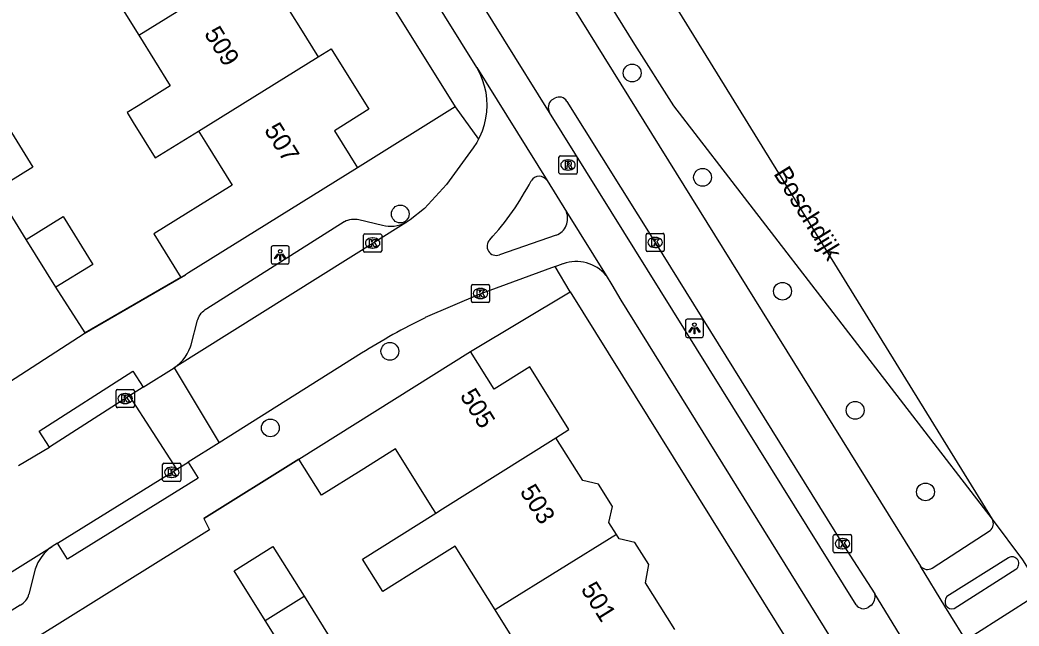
# Model space of a CAD drawing. Extents: x 159280 to 160375, y 384531 to 385872.
# Drawn here: x 159897.6 to 159952.5, y 385419.2 to 385452.5 of the extents above; entities that cross this region are included whole.
import ezdxf

# ---------------------------------------------------------------- set-up
doc = ezdxf.new("R2010")
doc.units = 0
for name, color, linetype in [('IMGEO_Boom', 7, 'Continuous'), ('IMGEO_Fietspad_gesloten', 7, 'Continuous'), ('IMGEO_Fietspad_open', 7, 'Continuous'), ('IMGEO_Kolk', 7, 'Continuous'), ('IMGEO_Lichtpunt', 7, 'Continuous'), ('IMGEO_Muur', 7, 'Continuous'), ('IMGEO_Openbare_ruimte_label', 7, 'Continuous'), ('IMGEO_Pand', 7, 'Continuous'), ('IMGEO_Pand_nummerreeks', 7, 'Continuous'), ('IMGEO_Rijbaan_lokaal_open', 7, 'Continuous'), ('IMGEO_Rijbaan_regionaal_gesloten', 7, 'Continuous'), ('IMGEO_Rioolput', 7, 'Continuous'), ('IMGEO_Voetpad_open', 7, 'Continuous')]:
    doc.layers.add(name, color=color, linetype=linetype)

msp = doc.modelspace()

# ---------------------------------------------------------------- linework, layer by layer
at = {"layer": 'IMGEO_Boom'}
for centre in [(159931.25, 385449.593), (159935.122, 385443.85), (159918.494, 385441.833), (159939.521, 385437.58), (159917.921, 385434.274), (159943.518, 385431.025), (159911.347, 385430.058), (159947.386, 385426.534)]:
    msp.add_circle(centre, 0.489, dxfattribs=at)
at = {"layer": 'IMGEO_Fietspad_gesloten'}
for points in [[(159922.696, 385449.898), (159899.399, 385487.329), (159898.279, 385489.141)], [(159943.565, 385420.323), (159926.707, 385447.425)], [(159926.569, 385443.679), (159927.63, 385441.955)], [(159929.818, 385438.455), (159930.14, 385437.939), (159930.634, 385437.088), (159960.939, 385388.271), (159985.465, 385348.75), (160000, 385325.415), (160011.363, 385307.173)], [(159944.385, 385420.281), (159944.238, 385420.174)]]:
    msp.add_lwpolyline(points, dxfattribs=at)
for centre, radius, start, end in [((159943.991, 385420.77), 0.628, 308.8963, 13.9655), ((159943.984, 385420.621), 0.514, 215.4291, 299.6034)]:
    msp.add_arc(centre, radius, start, end, dxfattribs=at)
at = {"layer": 'IMGEO_Fietspad_open'}
for points in [[(159947.753, 385422.348), (159950.941, 385424.408)], [(159951.952, 385422.912), (159948.558, 385420.773)], [(159948.971, 385420.126), (159952.355, 385422.277)], [(159953.39, 385420.786), (159950.04, 385418.656)]]:
    msp.add_lwpolyline(points, dxfattribs=at)
for centre, radius, start, end in [((159950.646, 385424.78), 0.475, 308.4538, 32.3249), ((159952.143, 385422.588), 0.376, 304.2052, 120.597), ((159947.49, 385422.741), 0.473, 217.9732, 303.8041), ((159948.904, 385420.491), 0.446, 140.8572, 207.9759), ((159948.838, 385420.491), 0.389, 212.5684, 290.0405)]:
    msp.add_arc(centre, radius, start, end, dxfattribs=at)
at = {"layer": 'IMGEO_Kolk'}
for p, q in [((159916.472, 385439.808), (159916.472, 385440.66)), ((159916.547, 385440.734), (159917.399, 385440.734)), ((159916.96, 385440.514), (159916.985, 385440.514)), ((159917.473, 385440.66), (159917.473, 385439.808)), ((159932.011, 385439.842), (159932.011, 385440.694)), ((159932.086, 385440.768), (159932.938, 385440.768)), ((159932.499, 385440.548), (159932.524, 385440.548)), ((159933.012, 385440.694), (159933.012, 385439.842)), ((159917.399, 385439.734), (159916.547, 385439.734)), ((159916.983, 385439.954), (159916.958, 385439.954)), ((159932.938, 385439.768), (159932.086, 385439.768)), ((159932.522, 385439.988), (159932.497, 385439.988)), ((159922.405, 385437.033), (159922.405, 385437.885)), ((159922.48, 385437.959), (159923.332, 385437.959)), ((159922.893, 385437.739), (159922.918, 385437.739)), ((159923.406, 385437.885), (159923.406, 385437.033)), ((159923.332, 385436.959), (159922.48, 385436.959)), ((159922.916, 385437.179), (159922.891, 385437.179)), ((159902.863, 385431.247), (159902.863, 385432.099)), ((159902.938, 385432.173), (159903.79, 385432.173)), ((159903.864, 385432.099), (159903.864, 385431.247)), ((159903.351, 385431.953), (159903.376, 385431.953)), ((159903.79, 385431.173), (159902.938, 385431.173)), ((159903.374, 385431.393), (159903.349, 385431.393)), ((159905.42, 385427.189), (159905.42, 385428.041)), ((159905.495, 385428.115), (159906.347, 385428.115)), ((159905.908, 385427.895), (159905.933, 385427.895)), ((159906.421, 385428.041), (159906.421, 385427.189)), ((159906.347, 385427.115), (159905.495, 385427.115)), ((159905.931, 385427.335), (159905.906, 385427.335)), ((159942.316, 385423.261), (159942.316, 385424.113)), ((159942.391, 385424.187), (159943.243, 385424.187)), ((159942.804, 385423.967), (159942.829, 385423.967)), ((159943.317, 385424.113), (159943.317, 385423.261)), ((159942.827, 385423.407), (159942.802, 385423.407)), ((159943.243, 385423.187), (159942.391, 385423.187))]:
    msp.add_line(p, q, dxfattribs=at)
for points in [[(159916.472, 385439.808), (159916.472, 385440.66)], [(159916.547, 385440.734), (159917.399, 385440.734)], [(159916.793, 385440.434), (159916.916, 385440.434), (159916.916, 385440.283), (159917.046, 385440.434), (159917.21, 385440.434), (159917.064, 385440.283), (159917.217, 385440.034), (159917.065, 385440.034), (159916.98, 385440.198), (159916.916, 385440.131), (159916.916, 385440.034), (159916.793, 385440.034), (159916.793, 385440.434)], [(159917.473, 385440.66), (159917.473, 385439.808)], [(159932.011, 385439.842), (159932.011, 385440.694)], [(159932.086, 385440.768), (159932.938, 385440.768)], [(159932.332, 385440.468), (159932.455, 385440.468), (159932.455, 385440.317), (159932.585, 385440.468), (159932.749, 385440.468), (159932.603, 385440.317), (159932.756, 385440.068), (159932.604, 385440.068), (159932.519, 385440.232), (159932.455, 385440.165), (159932.455, 385440.068), (159932.332, 385440.068), (159932.332, 385440.468)], [(159933.012, 385440.694), (159933.012, 385439.842)], [(159917.399, 385439.734), (159916.547, 385439.734)], [(159932.938, 385439.768), (159932.086, 385439.768)], [(159922.405, 385437.033), (159922.405, 385437.885)], [(159922.48, 385437.959), (159923.332, 385437.959)], [(159922.726, 385437.659), (159922.849, 385437.659), (159922.849, 385437.508), (159922.979, 385437.659), (159923.143, 385437.659), (159922.997, 385437.508), (159923.15, 385437.259), (159922.998, 385437.259), (159922.913, 385437.423), (159922.849, 385437.356), (159922.849, 385437.259), (159922.726, 385437.259), (159922.726, 385437.659)], [(159923.406, 385437.885), (159923.406, 385437.033)], [(159923.332, 385436.959), (159922.48, 385436.959)], [(159902.863, 385431.247), (159902.863, 385432.099)], [(159902.938, 385432.173), (159903.79, 385432.173)], [(159903.864, 385432.099), (159903.864, 385431.247)], [(159903.184, 385431.873), (159903.307, 385431.873), (159903.307, 385431.722), (159903.437, 385431.873), (159903.601, 385431.873), (159903.455, 385431.722), (159903.608, 385431.473), (159903.456, 385431.473), (159903.371, 385431.637), (159903.307, 385431.57), (159903.307, 385431.473), (159903.184, 385431.473), (159903.184, 385431.873)], [(159903.79, 385431.173), (159902.938, 385431.173)], [(159905.42, 385427.189), (159905.42, 385428.041)], [(159905.495, 385428.115), (159906.347, 385428.115)], [(159905.741, 385427.815), (159905.864, 385427.815), (159905.864, 385427.664), (159905.994, 385427.815), (159906.158, 385427.815), (159906.012, 385427.664), (159906.165, 385427.415), (159906.013, 385427.415), (159905.928, 385427.579), (159905.864, 385427.512), (159905.864, 385427.415), (159905.741, 385427.415), (159905.741, 385427.815)], [(159906.421, 385428.041), (159906.421, 385427.189)], [(159906.347, 385427.115), (159905.495, 385427.115)], [(159942.316, 385423.261), (159942.316, 385424.113)], [(159942.391, 385424.187), (159943.243, 385424.187)], [(159942.637, 385423.887), (159942.76, 385423.887), (159942.76, 385423.736), (159942.89, 385423.887), (159943.054, 385423.887), (159942.908, 385423.736), (159943.061, 385423.487), (159942.909, 385423.487), (159942.824, 385423.651), (159942.76, 385423.584), (159942.76, 385423.487), (159942.637, 385423.487), (159942.637, 385423.887)], [(159943.317, 385424.113), (159943.317, 385423.261)], [(159943.243, 385423.187), (159942.391, 385423.187)]]:
    msp.add_lwpolyline(points, dxfattribs=at)
for centre, start, end in [((159916.549, 385440.658), 91.552, 178.448), ((159916.549, 385440.658), 91.552, 178.448), ((159917.397, 385440.658), 1.552, 88.448), ((159917.397, 385440.658), 1.552, 88.448), ((159932.088, 385440.692), 91.552, 178.448), ((159932.088, 385440.692), 91.552, 178.448), ((159932.936, 385440.692), 1.552, 88.448), ((159932.936, 385440.692), 1.552, 88.448), ((159916.549, 385439.81), 181.552, 268.448), ((159916.549, 385439.81), 181.552, 268.448), ((159917.397, 385439.81), 271.552, 358.448), ((159917.397, 385439.81), 271.552, 358.448), ((159932.088, 385439.844), 181.552, 268.448), ((159932.088, 385439.844), 181.552, 268.448), ((159932.936, 385439.844), 271.552, 358.448), ((159932.936, 385439.844), 271.552, 358.448), ((159922.482, 385437.883), 91.552, 178.448), ((159922.482, 385437.883), 91.552, 178.448), ((159923.33, 385437.883), 1.552, 88.448), ((159923.33, 385437.883), 1.552, 88.448), ((159922.482, 385437.035), 181.552, 268.448), ((159922.482, 385437.035), 181.552, 268.448), ((159923.33, 385437.035), 271.552, 358.448), ((159923.33, 385437.035), 271.552, 358.448), ((159902.94, 385432.097), 91.552, 178.448), ((159902.94, 385432.097), 91.552, 178.448), ((159903.788, 385432.097), 1.552, 88.448), ((159903.788, 385432.097), 1.552, 88.448), ((159902.94, 385431.249), 181.552, 268.448), ((159902.94, 385431.249), 181.552, 268.448), ((159903.788, 385431.249), 271.552, 358.448), ((159903.788, 385431.249), 271.552, 358.448), ((159905.497, 385428.039), 91.552, 178.448), ((159905.497, 385428.039), 91.552, 178.448), ((159906.345, 385428.039), 1.552, 88.448), ((159906.345, 385428.039), 1.552, 88.448), ((159905.497, 385427.191), 181.552, 268.448), ((159905.497, 385427.191), 181.552, 268.448), ((159906.345, 385427.191), 271.552, 358.448), ((159906.345, 385427.191), 271.552, 358.448), ((159942.393, 385424.111), 91.552, 178.448), ((159942.393, 385424.111), 91.552, 178.448), ((159943.241, 385424.111), 1.552, 88.448), ((159943.241, 385424.111), 1.552, 88.448), ((159942.393, 385423.263), 181.552, 268.448), ((159942.393, 385423.263), 181.552, 268.448), ((159943.241, 385423.263), 271.552, 358.448), ((159943.241, 385423.263), 271.552, 358.448)]:
    msp.add_arc(centre, 0.0765, start, end, dxfattribs=at)
for centre, major_axis, ratio, start_param, end_param in [((159916.959, 385440.234), (-0.387, 0.002), 0.722429, 4.712389, 7.853982), ((159916.984, 385440.234), (-0.39, 0.002), 0.717154, 1.570796, 4.712389), ((159932.498, 385440.268), (-0.387, 0.002), 0.722429, 4.712389, 7.853982), ((159932.523, 385440.268), (-0.39, 0.002), 0.717154, 1.570796, 4.712389), ((159922.892, 385437.459), (-0.387, 0.002), 0.722429, 4.712389, 7.853982), ((159922.917, 385437.459), (-0.39, 0.002), 0.717154, 1.570796, 4.712389), ((159903.35, 385431.673), (-0.387, 0.002), 0.722429, 4.712389, 7.853982), ((159903.375, 385431.673), (-0.39, 0.002), 0.717154, 1.570796, 4.712389), ((159905.907, 385427.615), (-0.387, 0.002), 0.722429, 4.712389, 7.853982), ((159905.932, 385427.615), (-0.39, 0.002), 0.717154, 1.570796, 4.712389), ((159942.803, 385423.687), (-0.387, 0.002), 0.722429, 4.712389, 7.853982), ((159942.828, 385423.687), (-0.39, 0.002), 0.717154, 1.570796, 4.712389)]:
    msp.add_ellipse(centre, major_axis=major_axis, ratio=ratio, start_param=start_param, end_param=end_param, dxfattribs=at)
at = {"layer": 'IMGEO_Lichtpunt'}
for p, q in [((159911.39, 385439.982), (159911.39, 385439.175)), ((159911.39, 385439.982), (159911.39, 385439.175)), ((159912.292, 385440.077), (159911.484, 385440.077)), ((159912.292, 385440.077), (159911.484, 385440.077)), ((159912.386, 385439.175), (159912.386, 385439.982)), ((159912.386, 385439.175), (159912.386, 385439.982)), ((159911.484, 385439.081), (159912.292, 385439.081)), ((159911.484, 385439.081), (159912.292, 385439.081)), ((159934.176, 385435.944), (159934.176, 385435.137)), ((159934.176, 385435.944), (159934.176, 385435.137)), ((159935.078, 385436.039), (159934.27, 385436.039)), ((159935.078, 385436.039), (159934.27, 385436.039)), ((159935.172, 385435.137), (159935.172, 385435.944)), ((159935.172, 385435.137), (159935.172, 385435.944)), ((159934.27, 385435.043), (159935.078, 385435.043)), ((159934.27, 385435.043), (159935.078, 385435.043))]:
    msp.add_line(p, q, dxfattribs=at)
for points in [[(159911.764, 385439.646), (159911.803, 385439.618), (159911.615, 385439.356), (159911.577, 385439.383), (159911.764, 385439.646)], [(159911.866, 385439.598), (159911.913, 385439.598), (159911.913, 385439.276), (159911.866, 385439.276), (159911.866, 385439.598)], [(159911.976, 385439.618), (159912.014, 385439.645), (159912.201, 385439.383), (159912.162, 385439.355), (159911.976, 385439.618)], [(159934.55, 385435.608), (159934.589, 385435.58), (159934.401, 385435.318), (159934.363, 385435.345), (159934.55, 385435.608)], [(159934.652, 385435.56), (159934.699, 385435.56), (159934.699, 385435.238), (159934.652, 385435.238), (159934.652, 385435.56)], [(159934.762, 385435.58), (159934.8, 385435.607), (159934.987, 385435.345), (159934.948, 385435.317), (159934.762, 385435.58)]]:
    msp.add_lwpolyline(points, dxfattribs=at)
for centre in [(159911.889, 385439.78), (159934.675, 385435.742)]:
    msp.add_circle(centre, 0.0994, dxfattribs=at)
for centre, start, end in [((159911.484, 385439.982), 90, 180), ((159911.484, 385439.982), 90, 180), ((159912.292, 385439.982), 0, 90), ((159912.292, 385439.982), 0, 90), ((159911.484, 385439.175), 180, 270), ((159911.484, 385439.175), 180, 270), ((159912.292, 385439.175), 270, 0), ((159912.292, 385439.175), 270, 360), ((159934.27, 385435.944), 90, 180), ((159934.27, 385435.944), 90, 180), ((159935.078, 385435.944), 0, 90), ((159935.078, 385435.944), 0, 90), ((159934.27, 385435.137), 180, 270), ((159934.27, 385435.137), 180, 270), ((159935.078, 385435.137), 270, 0), ((159935.078, 385435.137), 270, 360)]:
    msp.add_arc(centre, 0.0946, start, end, dxfattribs=at)
at = {"layer": 'IMGEO_Muur'}
for points in [[(159901.103, 385435.263), (159906.676, 385438.492)], [(159907.681, 385425.073), (159912.907, 385428.347)]]:
    msp.add_lwpolyline(points, dxfattribs=at)
at = {"layer": 'IMGEO_Pand'}
for points in [[(159904.114, 385451.673), (159910.674, 385455.748)], [(159910.674, 385455.748), (159910.888, 385455.403), (159911.775, 385455.196), (159912.591, 385453.883), (159912.389, 385453.038), (159913.097, 385451.9), (159913.904, 385450.6), (159913.976, 385450.484)], [(159898.554, 385455.533), (159899.832, 385453.476), (159899.961, 385453.267), (159902.243, 385454.684), (159904.114, 385451.673)], [(159904.114, 385451.673), (159905.842, 385448.891), (159904.069, 385447.789), (159903.461, 385447.411), (159903.802, 385446.861), (159905.012, 385444.915), (159907.396, 385446.396)], [(159913.976, 385450.484), (159914.695, 385450.93), (159916.765, 385447.599), (159914.866, 385446.419), (159916.138, 385444.371)], [(159907.396, 385446.396), (159913.976, 385450.484)], [(159896.657, 385447.041), (159898.278, 385444.414), (159896.235, 385443.153)], [(159907.396, 385446.396), (159907.471, 385446.276), (159907.835, 385445.69), (159909.244, 385443.422), (159904.931, 385440.742), (159906.426, 385438.337)], [(159916.138, 385444.371), (159906.844, 385438.596), (159906.676, 385438.492), (159906.426, 385438.337)], [(159897.91, 385440.438), (159899.953, 385441.699), (159901.581, 385439.061), (159899.538, 385437.8)], [(159899.538, 385437.8), (159897.91, 385440.438)], [(159912.907, 385428.347), (159922.361, 385434.257)], [(159927.056, 385429.521), (159927.77, 385429.97), (159925.615, 385433.418), (159923.653, 385432.191), (159922.361, 385434.257)], [(159920.444, 385425.36), (159920.821, 385425.597), (159927.056, 385429.521)], [(159930.381, 385424.195), (159929.972, 385424.849), (159930.162, 385425.732), (159929.395, 385426.96), (159928.533, 385427.158), (159927.056, 385429.521)], [(159920.444, 385425.36), (159920.285, 385425.614), (159918.229, 385428.902), (159916.339, 385427.721), (159914.153, 385426.355), (159912.907, 385428.347)], [(159923.711, 385420.04), (159921.516, 385423.552), (159919.761, 385422.454), (159917.529, 385421.058), (159916.422, 385422.829), (159920.444, 385425.36)], [(159930.381, 385424.195), (159924.124, 385420.297), (159923.711, 385420.04)], [(159933.59, 385418.958), (159931.982, 385421.53), (159932.159, 385422.534), (159931.397, 385423.753), (159930.533, 385423.952), (159930.381, 385424.195)], [(159911.062, 385419.457), (159909.351, 385422.196), (159911.49, 385423.533), (159913.198, 385420.801)], [(159913.198, 385420.801), (159914.735, 385418.342), (159912.595, 385417.005), (159911.062, 385419.457)], [(159911.062, 385419.457), (159913.198, 385420.801)], [(159923.71, 385416.146), (159923.625, 385416.281), (159925.378, 385417.373), (159923.711, 385420.04)]]:
    msp.add_lwpolyline(points, dxfattribs=at)
at = {"layer": 'IMGEO_Rijbaan_lokaal_open'}
for points in [[(159922.791, 385445.943), (159922.869, 385446.087), (159923.011, 385446.415), (159923.122, 385446.754), (159923.203, 385447.102), (159923.253, 385447.456), (159923.271, 385447.813), (159923.257, 385448.169), (159923.211, 385448.524), (159923.134, 385448.872), (159923.025, 385449.213), (159922.887, 385449.542), (159922.72, 385449.858), (159922.696, 385449.898)], [(159922.696, 385449.898), (159926.569, 385443.679)], [(159922.791, 385445.943), (159922.699, 385445.773), (159922.501, 385445.476), (159921.039, 385443.465), (159919.821, 385442.127), (159919.045, 385441.514), (159918.82, 385441.373)], [(159927.63, 385441.955), (159929.818, 385438.455)], [(159918.82, 385441.373), (159906.052, 385433.368)], [(159927.073, 385440.665), (159923.945, 385439.585)], [(159927.007, 385438.936), (159922.862, 385437.428), (159919.87, 385436.127)], [(159927.007, 385438.936), (159927.456, 385439.099)], [(159916.363, 385434.167), (159908.522, 385429.241)], [(159904.346, 385432.305), (159906.052, 385433.368)], [(159906.052, 385433.368), (159908.522, 385429.241)], [(159904.346, 385432.305), (159903.597, 385431.825)], [(159903.597, 385431.825), (159899.193, 385429)], [(159906.196, 385427.784), (159903.597, 385431.825)], [(159897.483, 385427.989), (159899.193, 385429)], [(159908.522, 385429.241), (159906.826, 385428.175)], [(159906.196, 385427.784), (159906.826, 385428.175)], [(159899.644, 385423.72), (159906.196, 385427.784)], [(159877.508, 385409.882), (159899.337, 385423.532)], [(159899.644, 385423.72), (159899.337, 385423.532)]]:
    msp.add_lwpolyline(points, dxfattribs=at)
for centre, radius, start, end in [((159912.322, 385450.637), 15.084, 317.3591, 332.4531), ((159926.138, 385443.389), 0.519, 33.9803, 148.382), ((159926.708, 385441.588), 0.992, 291.5683, 21.724), ((159923.767, 385440.056), 0.503, 133.834, 290.7431), ((159928.17, 385437.065), 2.155, 40.1424, 109.3556), ((159937.134, 385401.118), 39.034, 116.2502, 122.1499)]:
    msp.add_arc(centre, radius, start, end, dxfattribs=at)
at = {"layer": 'IMGEO_Rijbaan_regionaal_gesloten'}
for points in [[(159907.883, 385494.993), (159951.047, 385425.034)], [(159905.222, 385493.333), (159931.371, 385451.17), (159933.515, 385447.783), (159951.047, 385425.034)], [(159903.648, 385492.413), (159947.117, 385422.45)], [(159926.707, 385447.425), (159921.67, 385455.515)], [(159926.831, 385448.117), (159926.995, 385448.205)], [(159927.661, 385448.032), (159932.514, 385440.269), (159942.818, 385423.687), (159944.6, 385420.921)], [(159951.047, 385425.034), (159952.728, 385422.803), (159954.091, 385420.622)], [(159949.87, 385417.967), (159948.456, 385420.245), (159947.117, 385422.45)], [(159947.369, 385416.398), (159944.6, 385420.921)]]:
    msp.add_lwpolyline(points, dxfattribs=at)
for centre, radius, start, end in [((159927.16, 385447.701), 0.53, 128.3398, 211.3421), ((159927.239, 385447.777), 0.493, 31.1694, 119.708)]:
    msp.add_arc(centre, radius, start, end, dxfattribs=at)
at = {"layer": 'IMGEO_Rioolput'}
for p, q in [((159927.221, 385444.105), (159927.221, 385444.957)), ((159927.296, 385445.031), (159928.148, 385445.031)), ((159927.709, 385444.811), (159927.734, 385444.811)), ((159928.222, 385444.957), (159928.222, 385444.105)), ((159927.732, 385444.251), (159927.707, 385444.251)), ((159928.148, 385444.031), (159927.296, 385444.031))]:
    msp.add_line(p, q, dxfattribs=at)
for points in [[(159927.221, 385444.105), (159927.221, 385444.957)], [(159927.296, 385445.031), (159928.148, 385445.031)], [(159927.81, 385444.729), (159927.558, 385444.731), (159927.558, 385444.331)], [(159927.736, 385444.65), (159927.682, 385444.65), (159927.682, 385444.569)], [(159928.222, 385444.957), (159928.222, 385444.105)], [(159927.558, 385444.331), (159927.682, 385444.331), (159927.682, 385444.493), (159927.693, 385444.493)], [(159927.682, 385444.569), (159927.734, 385444.569)], [(159927.74, 385444.464), (159927.811, 385444.331), (159927.951, 385444.331), (159927.886, 385444.457)], [(159928.148, 385444.031), (159927.296, 385444.031)]]:
    msp.add_lwpolyline(points, dxfattribs=at)
for centre, radius, start, end in [((159927.298, 385444.955), 0.0765, 91.552, 178.448), ((159927.298, 385444.955), 0.0765, 91.552, 178.448), ((159927.742, 385444.554), 0.0964, 77.0061, 93.1865), ((159927.756, 385444.611), 0.0378, 276.6634, 79.6772), ((159927.809, 385444.619), 0.109, 350.3612, 89.416), ((159928.146, 385444.955), 0.0765, 1.552, 88.448), ((159928.146, 385444.955), 0.0765, 1.552, 88.448), ((159927.298, 385444.107), 0.0765, 181.552, 268.448), ((159927.298, 385444.107), 0.0765, 181.552, 268.448), ((159927.692, 385444.44), 0.0533, 26.0293, 88.6989), ((159927.718, 385444.758), 0.19, 274.7715, 282.9687), ((159927.807, 385444.619), 0.112, 277.5842, 350.9817), ((159927.791, 385444.404), 0.108, 29.5134, 73.7905), ((159928.146, 385444.107), 0.0765, 271.552, 358.448), ((159928.146, 385444.107), 0.0765, 271.552, 358.448)]:
    msp.add_arc(centre, radius, start, end, dxfattribs=at)
for centre, major_axis, ratio, start_param, end_param in [((159927.708, 385444.531), (-0.387, 0.002), 0.722429, 4.712389, 7.853982), ((159927.733, 385444.531), (-0.39, 0.002), 0.717154, 1.570796, 4.712389)]:
    msp.add_ellipse(centre, major_axis=major_axis, ratio=ratio, start_param=start_param, end_param=end_param, dxfattribs=at)
at = {"layer": 'IMGEO_Voetpad_open'}
for points in [[(159898.403, 385484.844), (159898.436, 385484.791), (159902.672, 385478.024), (159917.14, 385454.744), (159921.505, 385447.727)], [(159921.505, 385447.727), (159916.138, 385444.371)], [(159921.505, 385447.727), (159922.791, 385445.943)], [(159897.91, 385440.438), (159896.235, 385443.153)], [(159906.052, 385433.368), (159906.221, 385433.494), (159906.379, 385433.634), (159906.523, 385433.788), (159906.653, 385433.955), (159906.767, 385434.132), (159906.866, 385434.319), (159906.947, 385434.513), (159906.986, 385434.63), (159907.346, 385435.988), (159907.358, 385436.025), (159907.393, 385436.116), (159907.437, 385436.205), (159907.489, 385436.288), (159907.547, 385436.367), (159907.613, 385436.441), (159907.685, 385436.508), (159907.762, 385436.569), (159907.845, 385436.622), (159915.408, 385441.413), (159915.43, 385441.425), (159915.522, 385441.467), (159915.617, 385441.502), (159915.715, 385441.527), (159915.815, 385441.544), (159915.916, 385441.552), (159916.017, 385441.55), (159916.118, 385441.54), (159916.217, 385441.521), (159917.513, 385441.214), (159917.674, 385441.181), (159917.836, 385441.163), (159918, 385441.159), (159918.164, 385441.17), (159918.325, 385441.195), (159918.484, 385441.235), (159918.639, 385441.289), (159918.788, 385441.357), (159918.82, 385441.373)], [(159927.842, 385437.541), (159927.007, 385438.936)], [(159906.426, 385438.337), (159901.159, 385435.296)], [(159901.159, 385435.296), (159899.538, 385437.8)], [(159922.361, 385434.257), (159927.842, 385437.541)], [(159927.842, 385437.541), (159954.078, 385395.411)], [(159896.36, 385432.193), (159901.103, 385435.263), (159901.159, 385435.296)], [(159899.193, 385429), (159898.632, 385429.875), (159903.785, 385433.18), (159904.346, 385432.305)], [(159912.907, 385428.347), (159907.681, 385425.073), (159907.99, 385424.451), (159879.627, 385406.764)], [(159906.826, 385428.175), (159907.374, 385427.291), (159900.192, 385422.836), (159899.644, 385423.72)], [(159898.41, 385422.282), (159898.066, 385420.909)], [(159897.58, 385420.311), (159880.52, 385409.645), (159880.117, 385409.514), (159879.775, 385409.495), (159877.508, 385409.882)]]:
    msp.add_lwpolyline(points, dxfattribs=at)
for centre, radius, start, end in [((159900.707, 385421.548), 2.411, 124.6128, 162.2659), ((159897.25, 385421.076), 0.833, 293.3395, 348.4583)]:
    msp.add_arc(centre, radius, start, end, dxfattribs=at)

# ---------------------------------------------------------------- texts
at = {"layer": 'IMGEO_Openbare_ruimte_label'}
msp.add_text('Boschdijk', height=1, rotation=301.7989, dxfattribs=at).set_placement((159939, 385444.052))
at = {"layer": 'IMGEO_Pand_nummerreeks'}
for s, rotation, p in [('509', 301.8906, (159907.674, 385451.765)), ('507', 301.8906, (159910.975, 385446.46)), ('505', 302.0052, (159921.744, 385431.831)), ('503', 302.0052, (159925.04, 385426.557)), ('501', 302.0052, (159928.395, 385421.187))]:
    msp.add_text(s, height=1, rotation=rotation, dxfattribs=at).set_placement(p)

doc.saveas('drawing.dxf')
